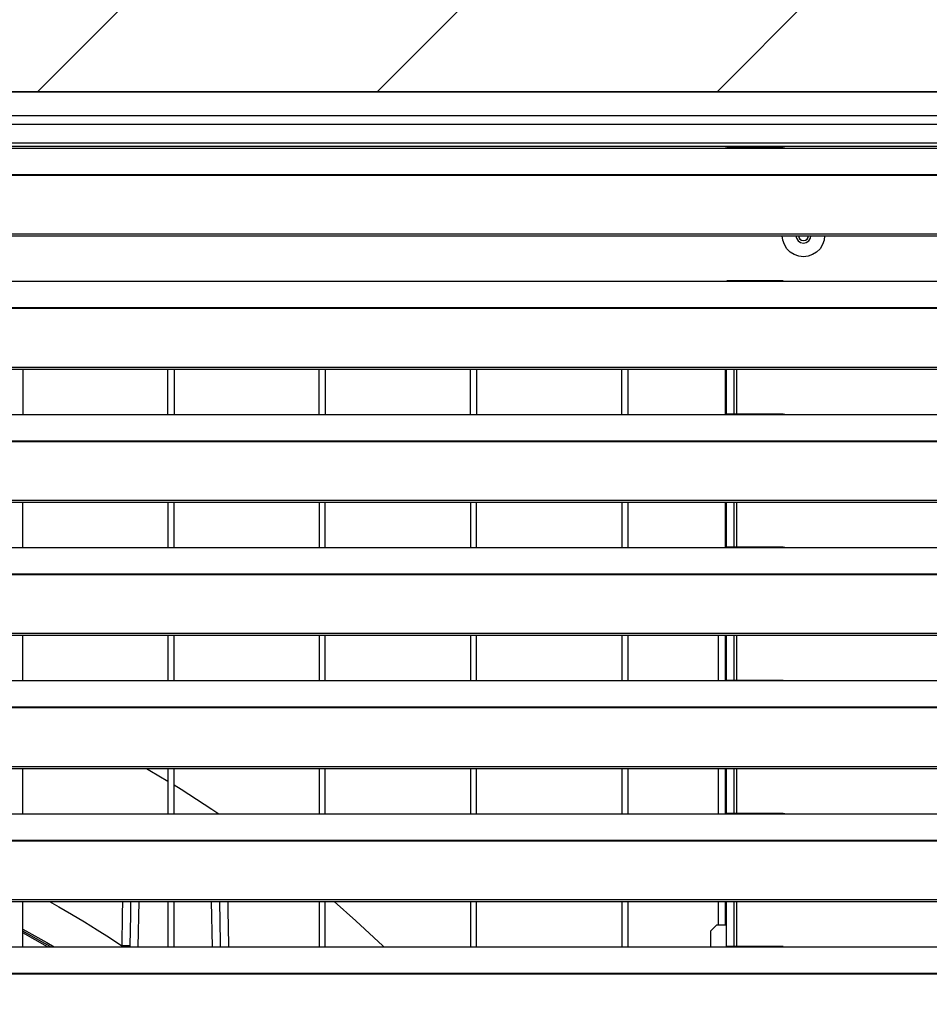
# Model space of a CAD drawing. Header units: millimetres. Extents: x 0 to 39025, y -31299 to 8400.
# Tile 291 of 373: x 7190 to 7490, y 6967 to 7292. Entities that reach past the tile are written whole.
import ezdxf

# ---------------------------------------------------------------- set-up
doc = ezdxf.new("R2010")
doc.units = ezdxf.units.MM
doc.layers.add('ODMIKI funkcionalni', color=253, linetype='Continuous')

# ---------------------------------------------------------------- blocks, each defined once
blk = doc.blocks.new('*U53')
at = {"lineweight": 25}
for points in [[(1148.95, 1255.58), (1148.95, 1255.58), (1.04, 1255.58), (1.04, 1255.58)], [(1148.95, 1255.58), (1148.95, 1255.58), (1.04, 1255.58), (1.04, 1255.58)], [(1.04, 1247.8), (1.04, 1247.8), (1148.95, 1247.8), (1148.95, 1247.8)], [(1145.5, 1244.89), (1145.5, 1244.89), (4.49, 1244.89), (4.49, 1244.89)], [(4.49, 1238.75), (4.49, 1238.75), (1145.5, 1238.75), (1145.5, 1238.75)], [(4.49, 1237.69), (4.49, 1237.69), (1145.5, 1237.69), (1145.5, 1237.69)], [(247, 1237.05), (247, 1237.05), (818, 1237.05), (818, 1237.05)], [(818, 1237.05), (818, 1237.05), (840, 1237.05), (840, 1237.05)], [(838.31, 1237.13), (838.31, 1237.13), (819.65, 1237.13), (819.65, 1237.13)], [(840, 1237.05), (840, 1237.05), (1108, 1237.05), (1108, 1237.05)], [(16.21, 1228.34), (16.21, 1228.34), (1133.33, 1228.34), (1133.33, 1228.34)], [(16.21, 1228.12), (16.21, 1228.12), (1133.33, 1228.12), (1133.33, 1228.12)], [(7.21, 1208.69), (7.21, 1208.69), (1142.79, 1208.69), (1142.79, 1208.69)], [(7.21, 1208.03), (7.21, 1208.03), (1142.79, 1208.03), (1142.79, 1208.03)], [(247, 1193.08), (247, 1193.08), (818, 1193.08), (818, 1193.08)], [(818, 1193.08), (818, 1193.08), (840, 1193.08), (840, 1193.08)], [(838.31, 1193.15), (838.31, 1193.15), (819.65, 1193.15), (819.65, 1193.15)], [(840, 1193.08), (840, 1193.08), (1108, 1193.08), (1108, 1193.08)], [(238.76, 1184.37), (238.76, 1184.37), (1133.33, 1184.37), (1133.33, 1184.37)], [(238.76, 1184.15), (238.76, 1184.15), (1133.33, 1184.15), (1133.33, 1184.15)], [(7.21, 1164.72), (7.21, 1164.72), (1142.79, 1164.72), (1142.79, 1164.72)], [(7.21, 1164.06), (7.21, 1164.06), (1142.79, 1164.06), (1142.79, 1164.06)], [(587, 1164.06), (587, 1164.06), (587, 1149.1), (587, 1149.1)], [(635, 1149.1), (635, 1149.1), (635, 1164.06), (635, 1164.06)], [(637, 1164.06), (637, 1164.06), (637, 1149.1), (637, 1149.1)], [(685, 1149.1), (685, 1149.1), (685, 1164.06), (685, 1164.06)], [(687, 1164.06), (687, 1164.06), (687, 1149.1), (687, 1149.1)], [(735, 1149.1), (735, 1149.1), (735, 1164.06), (735, 1164.06)], [(737, 1164.06), (737, 1164.06), (737, 1149.1), (737, 1149.1)], [(785, 1149.1), (785, 1149.1), (785, 1164.06), (785, 1164.06)], [(787, 1164.06), (787, 1164.06), (787, 1149.1), (787, 1149.1)], [(819.2, 1149.15), (819.2, 1149.15), (819.2, 1164.06), (819.2, 1164.06)], [(819.5, 1164.06), (819.5, 1164.06), (819.5, 1149.16), (819.5, 1149.16)], [(822, 1164.06), (822, 1164.06), (822, 1149.18), (822, 1149.18)], [(823, 1149.18), (823, 1149.18), (823, 1164.06), (823, 1164.06)], [(247, 1149.1), (247, 1149.1), (818, 1149.1), (818, 1149.1)], [(818, 1149.1), (818, 1149.1), (840, 1149.1), (840, 1149.1)], [(838.31, 1149.18), (838.31, 1149.18), (819.65, 1149.18), (819.65, 1149.18)], [(840, 1149.1), (840, 1149.1), (1108, 1149.1), (1108, 1149.1)], [(16.21, 1140.39), (16.21, 1140.39), (1133.33, 1140.39), (1133.33, 1140.39)], [(16.21, 1140.17), (16.21, 1140.17), (1133.33, 1140.17), (1133.33, 1140.17)], [(7.21, 1120.74), (7.21, 1120.74), (1142.79, 1120.74), (1142.79, 1120.74)], [(7.21, 1120.09), (7.21, 1120.09), (1142.79, 1120.09), (1142.79, 1120.09)], [(587, 1105.13), (587, 1105.13), (587, 1120.09), (587, 1120.09)], [(635, 1120.09), (635, 1120.09), (635, 1105.13), (635, 1105.13)], [(637, 1105.13), (637, 1105.13), (637, 1120.09), (637, 1120.09)], [(685, 1120.09), (685, 1120.09), (685, 1105.13), (685, 1105.13)], [(687, 1105.13), (687, 1105.13), (687, 1120.09), (687, 1120.09)], [(735, 1120.09), (735, 1120.09), (735, 1105.13), (735, 1105.13)], [(737, 1105.13), (737, 1105.13), (737, 1120.09), (737, 1120.09)], [(785, 1120.09), (785, 1120.09), (785, 1105.13), (785, 1105.13)], [(787, 1120.09), (787, 1120.09), (787, 1105.13), (787, 1105.13)], [(819.2, 1105.18), (819.2, 1105.18), (819.2, 1120.09), (819.2, 1120.09)], [(819.5, 1120.09), (819.5, 1120.09), (819.5, 1105.18), (819.5, 1105.18)], [(822, 1120.09), (822, 1120.09), (822, 1105.2), (822, 1105.2)], [(823, 1105.2), (823, 1105.2), (823, 1120.09), (823, 1120.09)], [(247, 1105.13), (247, 1105.13), (818, 1105.13), (818, 1105.13)], [(818, 1105.13), (818, 1105.13), (840, 1105.13), (840, 1105.13)], [(838.31, 1105.2), (838.31, 1105.2), (819.65, 1105.2), (819.65, 1105.2)], [(840, 1105.13), (840, 1105.13), (1108, 1105.13), (1108, 1105.13)], [(16.21, 1096.42), (16.21, 1096.42), (1133.33, 1096.42), (1133.33, 1096.42)], [(16.21, 1096.2), (16.21, 1096.2), (1133.33, 1096.2), (1133.33, 1096.2)], [(7.21, 1076.77), (7.21, 1076.77), (1142.79, 1076.77), (1142.79, 1076.77)], [(7.21, 1076.11), (7.21, 1076.11), (1142.79, 1076.11), (1142.79, 1076.11)], [(587, 1061.15), (587, 1061.15), (587, 1076.11), (587, 1076.11)], [(635, 1076.11), (635, 1076.11), (635, 1061.15), (635, 1061.15)], [(637, 1061.15), (637, 1061.15), (637, 1076.11), (637, 1076.11)], [(685, 1076.11), (685, 1076.11), (685, 1061.15), (685, 1061.15)], [(687, 1061.15), (687, 1061.15), (687, 1076.11), (687, 1076.11)], [(735, 1076.11), (735, 1076.11), (735, 1061.15), (735, 1061.15)], [(737, 1061.15), (737, 1061.15), (737, 1076.11), (737, 1076.11)], [(785, 1076.11), (785, 1076.11), (785, 1061.15), (785, 1061.15)], [(787, 1076.11), (787, 1076.11), (787, 1061.15), (787, 1061.15)], [(816.9, 1061.15), (816.9, 1061.15), (816.9, 1076.11), (816.9, 1076.11)], [(819.2, 1061.21), (819.2, 1061.21), (819.2, 1076.11), (819.2, 1076.11)], [(819.5, 1076.11), (819.5, 1076.11), (819.5, 1061.21), (819.5, 1061.21)], [(822, 1076.11), (822, 1076.11), (822, 1061.24), (822, 1061.24)], [(823, 1061.24), (823, 1061.24), (823, 1076.11), (823, 1076.11)], [(247, 1061.15), (247, 1061.15), (818, 1061.15), (818, 1061.15)], [(818, 1061.15), (818, 1061.15), (840, 1061.15), (840, 1061.15)], [(838.31, 1061.24), (838.31, 1061.24), (819.65, 1061.24), (819.65, 1061.24)], [(840, 1061.15), (840, 1061.15), (1108, 1061.15), (1108, 1061.15)], [(16.21, 1052.44), (16.21, 1052.44), (1133.33, 1052.44), (1133.33, 1052.44)], [(16.21, 1052.22), (16.21, 1052.22), (1133.33, 1052.22), (1133.33, 1052.22)], [(7.21, 1032.8), (7.21, 1032.8), (1142.79, 1032.8), (1142.79, 1032.8)], [(7.21, 1032.14), (7.21, 1032.14), (1142.79, 1032.14), (1142.79, 1032.14)], [(587, 1017.18), (587, 1017.18), (587, 1032.14), (587, 1032.14)], [(635, 1032.14), (635, 1032.14), (635, 1017.18), (635, 1017.18)], [(637, 1017.18), (637, 1017.18), (637, 1032.14), (637, 1032.14)], [(685, 1032.14), (685, 1032.14), (685, 1017.18), (685, 1017.18)], [(687, 1017.18), (687, 1017.18), (687, 1032.14), (687, 1032.14)], [(735, 1032.14), (735, 1032.14), (735, 1017.18), (735, 1017.18)], [(737, 1017.18), (737, 1017.18), (737, 1032.14), (737, 1032.14)], [(785, 1032.14), (785, 1032.14), (785, 1017.18), (785, 1017.18)], [(787, 1032.14), (787, 1032.14), (787, 1017.18), (787, 1017.18)], [(816.9, 1017.18), (816.9, 1017.18), (816.9, 1032.14), (816.9, 1032.14)], [(819.2, 1017.23), (819.2, 1017.23), (819.2, 1032.14), (819.2, 1032.14)], [(819.5, 1032.14), (819.5, 1032.14), (819.5, 1017.23), (819.5, 1017.23)], [(822, 1032.14), (822, 1032.14), (822, 1017.26), (822, 1017.26)], [(823, 1017.26), (823, 1017.26), (823, 1032.14), (823, 1032.14)], [(247, 1017.18), (247, 1017.18), (818, 1017.18), (818, 1017.18)], [(818, 1017.18), (818, 1017.18), (840, 1017.18), (840, 1017.18)], [(838.31, 1017.26), (838.31, 1017.26), (819.65, 1017.26), (819.65, 1017.26)], [(840, 1017.18), (840, 1017.18), (1108, 1017.18), (1108, 1017.18)], [(16.21, 1008.47), (16.21, 1008.47), (1133.33, 1008.47), (1133.33, 1008.47)], [(16.21, 1008.25), (16.21, 1008.25), (1133.33, 1008.25), (1133.33, 1008.25)], [(7.21, 988.82), (7.21, 988.82), (1142.79, 988.82), (1142.79, 988.82)], [(7.21, 988.16), (7.21, 988.16), (1142.79, 988.16), (1142.79, 988.16)], [(587, 973.21), (587, 973.21), (587, 988.16), (587, 988.16)], [(625.34, 988.16), (625.34, 988.16), (625.09, 973.21), (625.09, 973.21)], [(635, 988.16), (635, 988.16), (635, 973.21), (635, 973.21)], [(637, 973.21), (637, 973.21), (637, 988.16), (637, 988.16)], [(649.7, 973.21), (649.7, 973.21), (649.44, 988.16), (649.44, 988.16)], [(685, 988.16), (685, 988.16), (685, 973.21), (685, 973.21)], [(687, 973.21), (687, 973.21), (687, 988.16), (687, 988.16)], [(735, 988.16), (735, 988.16), (735, 973.21), (735, 973.21)], [(737, 973.21), (737, 973.21), (737, 988.16), (737, 988.16)], [(785, 988.16), (785, 988.16), (785, 973.21), (785, 973.21)], [(787, 988.16), (787, 988.16), (787, 973.21), (787, 973.21)], [(816.9, 980.39), (816.9, 980.39), (816.9, 988.16), (816.9, 988.16)], [(819.2, 980.39), (819.2, 980.39), (819.2, 988.16), (819.2, 988.16)], [(819.5, 988.16), (819.5, 988.16), (819.5, 973.26), (819.5, 973.26)], [(822, 988.16), (822, 988.16), (822, 973.28), (822, 973.28)], [(823, 973.28), (823, 973.28), (823, 988.16), (823, 988.16)], [(816.3, 980.39), (816.3, 980.39), (814.3, 978.38), (814.3, 978.38)], [(819.5, 980.39), (819.5, 980.39), (816.3, 980.39), (816.3, 980.39)], [(595.2, 973.21), (595.2, 973.21), (587, 977.82), (587, 977.82)], [(814.3, 978.38), (814.3, 978.38), (814.3, 973.21), (814.3, 973.21)], [(247, 973.21), (247, 973.21), (818, 973.21), (818, 973.21)], [(619.82, 973.57), (619.82, 973.57), (619.8, 973.21), (619.8, 973.21)], [(622.45, 973.53), (622.45, 973.53), (622.46, 973.21), (622.46, 973.21)], [(818, 973.21), (818, 973.21), (840, 973.21), (840, 973.21)], [(838.31, 973.28), (838.31, 973.28), (819.65, 973.28), (819.65, 973.28)], [(840, 973.21), (840, 973.21), (1108, 973.21), (1108, 973.21)], [(16.21, 964.5), (16.21, 964.5), (1133.33, 964.5), (1133.33, 964.5)], [(16.21, 964.28), (16.21, 964.28), (1133.33, 964.28), (1133.33, 964.28)]]:
    blk.add_open_spline(points, degree=3, dxfattribs=at)
for points, knots in [([(818, 1237.05), (818, 1237.05), (819.12, 1237.1), (819.12, 1237.1), (819.12, 1237.1), (819.65, 1237.1), (819.65, 1237.1)], [0, 0, 0, 0, 1, 1, 1, 2, 2, 2, 2]), ([(838.31, 1237.11), (838.31, 1237.11), (838.84, 1237.1), (838.84, 1237.1), (838.84, 1237.1), (840, 1237.05), (840, 1237.05)], [0, 0, 0, 0, 1, 1, 1, 2, 2, 2, 2]), ([(851.99, 1208.03), (851.99, 1208.03), (851.82, 1206.64), (851.82, 1206.64), (851.82, 1206.64), (851.3, 1205.15), (851.3, 1205.15), (851.3, 1205.15), (850.47, 1203.81), (850.47, 1203.81), (850.47, 1203.81), (849.36, 1202.7), (849.36, 1202.7), (849.36, 1202.7), (848.04, 1201.86), (848.04, 1201.86), (848.04, 1201.86), (846.55, 1201.35), (846.55, 1201.35), (846.55, 1201.35), (845, 1201.17), (845, 1201.17), (845, 1201.17), (843.44, 1201.35), (843.44, 1201.35), (843.44, 1201.35), (841.96, 1201.86), (841.96, 1201.86), (841.96, 1201.86), (840.63, 1202.7), (840.63, 1202.7), (840.63, 1202.7), (839.53, 1203.81), (839.53, 1203.81), (839.53, 1203.81), (838.69, 1205.15), (838.69, 1205.15), (838.69, 1205.15), (838.17, 1206.64), (838.17, 1206.64), (838.17, 1206.64), (838, 1208.03), (838, 1208.03)], [0, 0, 0, 0, 1, 1, 1, 2, 2, 2, 3, 3, 3, 4, 4, 4, 5, 5, 5, 6, 6, 6, 7, 7, 7, 8, 8, 8, 9, 9, 9, 10, 10, 10, 11, 11, 11, 12, 12, 12, 13, 13, 13, 14, 14, 14, 14]), ([(842.5, 1208.03), (842.5, 1208.03), (842.69, 1207.24), (842.69, 1207.24), (842.69, 1207.24), (843.23, 1206.42), (843.23, 1206.42), (843.23, 1206.42), (844.04, 1205.88), (844.04, 1205.88), (844.04, 1205.88), (845, 1205.69), (845, 1205.69), (845, 1205.69), (845.95, 1205.88), (845.95, 1205.88), (845.95, 1205.88), (846.77, 1206.42), (846.77, 1206.42), (846.77, 1206.42), (847.31, 1207.24), (847.31, 1207.24), (847.31, 1207.24), (847.49, 1208.03), (847.49, 1208.03)], [0, 0, 0, 0, 1, 1, 1, 2, 2, 2, 3, 3, 3, 4, 4, 4, 5, 5, 5, 6, 6, 6, 7, 7, 7, 8, 8, 8, 8]), ([(843.31, 1208.03), (843.31, 1208.03), (843.43, 1207.55), (843.43, 1207.55), (843.43, 1207.55), (843.8, 1207), (843.8, 1207), (843.8, 1207), (844.35, 1206.62), (844.35, 1206.62), (844.35, 1206.62), (845, 1206.49), (845, 1206.49), (845, 1206.49), (845.65, 1206.62), (845.65, 1206.62), (845.65, 1206.62), (846.2, 1207), (846.2, 1207), (846.2, 1207), (846.57, 1207.55), (846.57, 1207.55), (846.57, 1207.55), (846.69, 1208.03), (846.69, 1208.03)], [0, 0, 0, 0, 1, 1, 1, 2, 2, 2, 3, 3, 3, 4, 4, 4, 5, 5, 5, 6, 6, 6, 7, 7, 7, 8, 8, 8, 8]), ([(818, 1193.08), (818, 1193.08), (819.12, 1193.13), (819.12, 1193.13), (819.12, 1193.13), (819.65, 1193.13), (819.65, 1193.13)], [0, 0, 0, 0, 1, 1, 1, 2, 2, 2, 2]), ([(838.31, 1193.13), (838.31, 1193.13), (838.84, 1193.13), (838.84, 1193.13), (838.84, 1193.13), (840, 1193.08), (840, 1193.08)], [0, 0, 0, 0, 1, 1, 1, 2, 2, 2, 2]), ([(818, 1149.1), (818, 1149.1), (819.12, 1149.15), (819.12, 1149.15), (819.12, 1149.15), (819.65, 1149.16), (819.65, 1149.16)], [0, 0, 0, 0, 1, 1, 1, 2, 2, 2, 2]), ([(838.31, 1149.16), (838.31, 1149.16), (838.84, 1149.16), (838.84, 1149.16), (838.84, 1149.16), (840, 1149.1), (840, 1149.1)], [0, 0, 0, 0, 1, 1, 1, 2, 2, 2, 2]), ([(818, 1105.13), (818, 1105.13), (819.12, 1105.18), (819.12, 1105.18), (819.12, 1105.18), (819.65, 1105.18), (819.65, 1105.18)], [0, 0, 0, 0, 1, 1, 1, 2, 2, 2, 2]), ([(838.31, 1105.19), (838.31, 1105.19), (838.84, 1105.18), (838.84, 1105.18), (838.84, 1105.18), (840, 1105.13), (840, 1105.13)], [0, 0, 0, 0, 1, 1, 1, 2, 2, 2, 2]), ([(818, 1061.15), (818, 1061.15), (819.12, 1061.21), (819.12, 1061.21), (819.12, 1061.21), (819.65, 1061.21), (819.65, 1061.21)], [0, 0, 0, 0, 1, 1, 1, 2, 2, 2, 2]), ([(838.31, 1061.21), (838.31, 1061.21), (838.84, 1061.21), (838.84, 1061.21), (838.84, 1061.21), (840, 1061.15), (840, 1061.15)], [0, 0, 0, 0, 1, 1, 1, 2, 2, 2, 2]), ([(627.87, 1032.14), (627.87, 1032.14), (629.01, 1031.48), (629.01, 1031.48), (629.01, 1031.48), (635, 1027.92), (635, 1027.92)], [0, 0, 0, 0, 1, 1, 1, 2, 2, 2, 2]), ([(637, 1026.71), (637, 1026.71), (639.35, 1025.25), (639.35, 1025.25), (639.35, 1025.25), (649.49, 1018.73), (649.49, 1018.73), (649.49, 1018.73), (651.81, 1017.18), (651.81, 1017.18)], [0, 0, 0, 0, 1, 1, 1, 2, 2, 2, 3, 3, 3, 3]), ([(818, 1017.18), (818, 1017.18), (819.12, 1017.23), (819.12, 1017.23), (819.12, 1017.23), (819.65, 1017.23), (819.65, 1017.23)], [0, 0, 0, 0, 1, 1, 1, 2, 2, 2, 2]), ([(838.31, 1017.24), (838.31, 1017.24), (838.84, 1017.23), (838.84, 1017.23), (838.84, 1017.23), (840, 1017.18), (840, 1017.18)], [0, 0, 0, 0, 1, 1, 1, 2, 2, 2, 2]), ([(595.81, 988.16), (595.81, 988.16), (598.93, 986.42), (598.93, 986.42), (598.93, 986.42), (603.17, 983.96), (603.17, 983.96), (603.17, 983.96), (607.38, 981.45), (607.38, 981.45), (607.38, 981.45), (611.55, 978.88), (611.55, 978.88), (611.55, 978.88), (615.7, 976.26), (615.7, 976.26), (615.7, 976.26), (619.8, 973.58), (619.8, 973.58)], [0, 0, 0, 0, 1, 1, 1, 2, 2, 2, 3, 3, 3, 4, 4, 4, 5, 5, 5, 6, 6, 6, 6]), ([(619.97, 988.16), (619.97, 988.16), (619.92, 983.9), (619.92, 983.9), (619.92, 983.9), (619.8, 973.58), (619.8, 973.58)], [0, 0, 0, 0, 1, 1, 1, 2, 2, 2, 2]), ([(622.67, 988.16), (622.67, 988.16), (622.6, 983.81), (622.6, 983.81), (622.6, 983.81), (622.45, 973.53), (622.45, 973.53)], [0, 0, 0, 0, 1, 1, 1, 2, 2, 2, 2]), ([(652.4, 973.21), (652.4, 973.21), (652.38, 974.63), (652.38, 974.63), (652.38, 974.63), (652.17, 988.16), (652.17, 988.16)], [0, 0, 0, 0, 1, 1, 1, 2, 2, 2, 2]), ([(655.08, 973.21), (655.08, 973.21), (655.07, 973.84), (655.07, 973.84), (655.07, 973.84), (654.93, 985.17), (654.93, 985.17), (654.93, 985.17), (654.89, 988.16), (654.89, 988.16)], [0, 0, 0, 0, 1, 1, 1, 2, 2, 2, 3, 3, 3, 3]), ([(689.87, 988.16), (689.87, 988.16), (697.12, 981.78), (697.12, 981.78), (697.12, 981.78), (705.98, 973.57), (705.98, 973.57), (705.98, 973.57), (706.36, 973.21), (706.36, 973.21)], [0, 0, 0, 0, 1, 1, 1, 2, 2, 2, 3, 3, 3, 3]), ([(587, 979.06), (587, 979.06), (594.99, 974.59), (594.99, 974.59), (594.99, 974.59), (597.36, 973.21), (597.36, 973.21)], [0, 0, 0, 0, 1, 1, 1, 2, 2, 2, 2]), ([(596.19, 973.21), (596.19, 973.21), (596.07, 973.28), (596.07, 973.28), (596.07, 973.28), (587, 978.4), (587, 978.4)], [0, 0, 0, 0, 1, 1, 1, 2, 2, 2, 2]), ([(619.82, 973.57), (619.82, 973.57), (619.8, 973.57), (619.8, 973.57), (619.8, 973.57), (619.8, 973.58), (619.8, 973.58)], [0, 0, 0, 0, 1, 1, 1, 2, 2, 2, 2]), ([(622.45, 973.53), (622.45, 973.53), (621.88, 973.54), (621.88, 973.54), (621.88, 973.54), (621.16, 973.55), (621.16, 973.55), (621.16, 973.55), (619.82, 973.57), (619.82, 973.57)], [0, 0, 0, 0, 1, 1, 1, 2, 2, 2, 3, 3, 3, 3]), ([(818, 973.21), (818, 973.21), (819.12, 973.26), (819.12, 973.26), (819.12, 973.26), (819.65, 973.26), (819.65, 973.26)], [0, 0, 0, 0, 1, 1, 1, 2, 2, 2, 2]), ([(838.31, 973.26), (838.31, 973.26), (838.84, 973.26), (838.84, 973.26), (838.84, 973.26), (840, 973.21), (840, 973.21)], [0, 0, 0, 0, 1, 1, 1, 2, 2, 2, 2])]:
    blk.add_open_spline(points, degree=3, knots=knots, dxfattribs=at)

msp = doc.modelspace()

# ---------------------------------------------------------------- hatches: boundary and pattern name
at = {"layer": 'ODMIKI funkcionalni'}
h = msp.add_hatch(dxfattribs=at)
h.set_pattern_fill('ANSI31', color=256, scale=25)
h.set_pattern_definition([(45, (0, -3070.55), (-56.1266, 56.1266), [])])
h.paths.add_polyline_path([(7753.64, 6012.43), (7753.64, 7268), (6603.64, 7268), (6603.64, 6012.43), (6003.64, 6012.43), (6003.64, 7768), (8053.64, 7768), (8053.64, 6012.43)])

# ---------------------------------------------------------------- linework, layer by layer
msp.add_lwpolyline([(7753.64, 6012.43), (7753.64, 7268), (6603.64, 7268), (6603.64, 6012.43), (6003.64, 6012.43), (6003.64, 7768), (8053.64, 7768), (8053.64, 6012.43)], close=True, dxfattribs=at)

# ---------------------------------------------------------------- block references
at = {"color": 1}
msp.add_blockref('*U53', (6603.64, 6012.43), dxfattribs=at)

doc.saveas('drawing.dxf')
